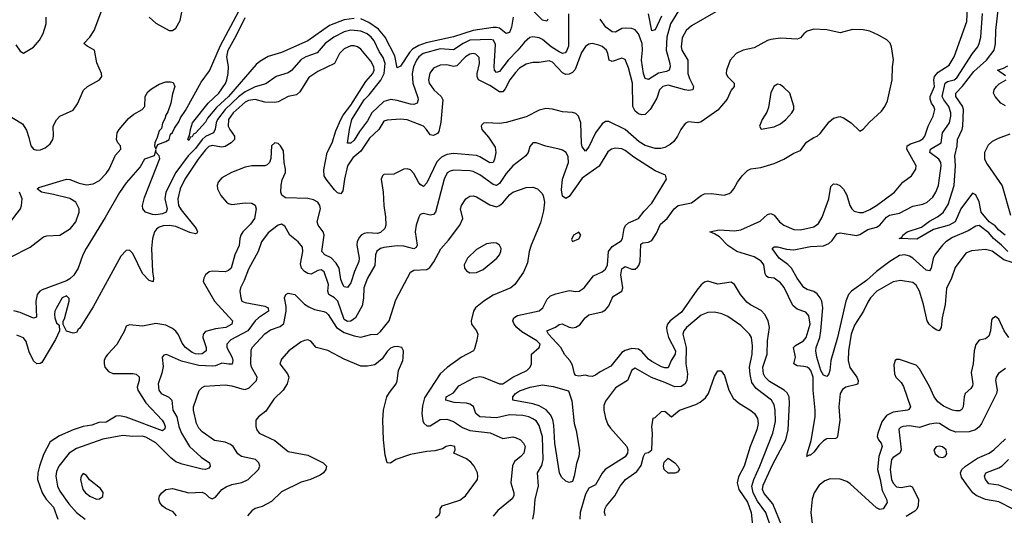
# Model space of a CAD drawing. Header units: inches. Extents: x 1694797 to 1849917, y 907313 to 1017959.
# Tile 617 of 656: x 1811326 to 1817283, y 942153 to 945155. Entities that reach past the tile are written whole.
import ezdxf

# ---------------------------------------------------------------- set-up
doc = ezdxf.new("R2010")
doc.units = ezdxf.units.IN
doc.header["$MEASUREMENT"] = 0
doc.layers.add('B8914', color=7, linetype='Continuous')

msp = doc.modelspace()

# ---------------------------------------------------------------- linework, layer by layer
at = {"layer": 'B8914', "color": 5}
for points, elevation in [([(1811270, 943716.8), (1811390, 943777.4), (1811470, 943838.9), (1811490, 943846), (1811570, 943850.8), (1811632.7, 943890), (1811665.2, 943930), (1811686, 943990), (1811686.7, 944010), (1811666.4, 944050), (1811630, 944071.4), (1811530, 944097), (1811457.6, 944110), (1811431.8, 944130), (1811441.4, 944138.6), (1811610, 944189), (1811630, 944187.6), (1811685.5, 944165.5), (1811730, 944155.5), (1811770, 944160.2), (1811810, 944181.5), (1811850, 944223.7), (1811868.2, 944250), (1811905.5, 944334.5), (1811939.2, 944370), (1811935.4, 944390), (1811920.5, 944410), (1811912.6, 944430), (1811915.8, 944470), (1811927.6, 944490), (1811984.4, 944555.6), (1812017.7, 944582.3), (1812066.6, 944610), (1812083.7, 944630), (1812084.9, 944690), (1812101.7, 944718.3), (1812123.2, 944736.8), (1812170, 944765.2), (1812210, 944777.8), (1812238.6, 944778.6), (1812255.1, 944775.1), (1812264.4, 944750), (1812250, 944706), (1812241, 944650), (1812223, 944597), (1812210, 944577), (1812204.6, 944555.4), (1812190, 944528.7), (1812184.1, 944495.9), (1812170, 944481.2), (1812159, 944441), (1812144, 944410), (1812141, 944390), (1812150, 944372), (1812161.5, 944398.5), (1812210, 944416.3), (1812230, 944428.9), (1812238.9, 944461.1), (1812250, 944470.8), (1812262, 944498), (1812290, 944535.5), (1812299.3, 944560.7), (1812330, 944605.2), (1812424.1, 944775.9), (1812474.9, 944845.1), (1812540.4, 944999.6), (1812762.5, 945417.5)], 660), ([(1811230, 944592), (1811343.9, 944523.9), (1811366.8, 944486.8), (1811382.2, 944442.2), (1811392.9, 944390), (1811410, 944370.3), (1811430, 944364.7), (1811453.2, 944366.8), (1811480.9, 944379.1), (1811510, 944402.6), (1811527.2, 944430), (1811530.9, 944450), (1811528.2, 944510), (1811550, 944548), (1811570, 944570.3), (1811650, 944606.7), (1811675.3, 944644.7), (1811712.8, 944727.2), (1811736, 944750), (1811809.2, 944790), (1811822.7, 944810), (1811822, 944830), (1811793.5, 944893.5), (1811778.6, 944970), (1811733.7, 944993.7), (1811713.5, 945010), (1811750.9, 945049.1), (1811776.9, 945090), (1811830, 945228)], 680), ([(1812110.1, 945170.1), (1812150, 945133.8), (1812230, 945090.4), (1812250, 945090.5), (1812270, 945102.8), (1812296.4, 945150), (1812316.8, 945250)], 680), ([(1817330, 943684.8), (1817280.5, 943700.5), (1817210, 943752.3), (1817170, 943763.7), (1817085.5, 943754.5), (1817050, 943741.4), (1816985.2, 943654.8), (1816964, 943590), (1816933.4, 943526.6), (1816925.1, 943430), (1816907.2, 943350), (1816901.3, 943290), (1816890, 943269.6), (1816870, 943276.2), (1816850, 943289.7), (1816828.3, 943310), (1816815.8, 943330), (1816794.3, 943430), (1816770, 943511), (1816750, 943546.8), (1816730, 943562.5), (1816655.4, 943575.4), (1816610, 943567.3), (1816512.2, 943510), (1816474.5, 943470), (1816456.7, 943443.3), (1816432.1, 943390), (1816376.1, 943303.9), (1816357, 943250), (1816339.9, 943150), (1816337.7, 943090), (1816348.2, 943048.2), (1816390.1, 942990), (1816398.9, 942970), (1816397.2, 942950), (1816390, 942944.9), (1816323.9, 942930), (1816304.5, 942915.5), (1816290.1, 942890), (1816281.1, 942810), (1816287.6, 942730), (1816274.7, 942630), (1816270, 942622), (1816261.1, 942618.9), (1816210, 942615.7), (1816190, 942604.9), (1816162.3, 942577.7), (1816130, 942534.8), (1816110, 942516.8), (1816102, 942518), (1816088.7, 942508.7), (1816091.8, 942531.8), (1816114.6, 942605.5), (1816139.1, 942750), (1816139.7, 942790), (1816127.5, 942910), (1816126.6, 942990), (1816112.8, 943030), (1816101.8, 943041.8), (1816089.9, 943049.9), (1816070, 943054.8), (1816030, 943059), (1816009.9, 943069.9), (1816019.1, 943110), (1816008.5, 943170), (1816019.1, 943180.9), (1816069.2, 943210), (1816083.5, 943230), (1816107.6, 943310), (1816100.4, 943360.4), (1816083.1, 943383.1), (1816030, 943402.5), (1816003.9, 943423.9), (1815952.2, 943532.2), (1815930, 943562), (1815890, 943588.6), (1815853.8, 943593.8), (1815842.7, 943602.7), (1815836.3, 943616.3), (1815828.8, 943670), (1815813.1, 943693.1), (1815770, 943719.2), (1815665.2, 943750), (1815610, 943786.8), (1815559.3, 943839.3), (1815530, 943858.5), (1815500.9, 943870), (1815557.4, 943882.6), (1815650, 943876.3), (1815690, 943882.8), (1815805.7, 943934.3), (1815850, 943975.1), (1815870, 943980.9), (1815890, 943971.9), (1815923.8, 943930), (1815949.1, 943910), (1816010, 943885), (1816050, 943882.6), (1816130, 943899.3), (1816159, 943921), (1816181.1, 943958.9), (1816221.1, 944070), (1816234.5, 944145.5), (1816250, 944160.3), (1816270, 944158.5), (1816288, 944150), (1816310, 944128.9), (1816330, 944092), (1816348.9, 944030), (1816359.8, 944010), (1816375.6, 943995.6), (1816406.4, 943986.4), (1816430, 943987.4), (1816470, 944005), (1816510, 944029.6), (1816618.4, 944110), (1816669.1, 944170.9), (1816721.4, 944210), (1816747.1, 944250), (1816749, 944270), (1816694.2, 944370), (1816695.2, 944390), (1816716, 944404), (1816770, 944420.9), (1816790, 944433.5), (1816802, 944450), (1816823.2, 944510), (1816853.3, 944570), (1816862.9, 944610), (1816857.5, 944630), (1816842.3, 944650), (1816834.1, 944674.1), (1816834.9, 944690), (1816860.1, 944750), (1816856.8, 944790), (1816859.9, 944810), (1816883.4, 944836.6), (1816950, 944879.8), (1816980.2, 944930), (1817056.7, 945143.3), (1817061.7, 945270)], 680), ([(1817288.3, 943850), (1817250, 943879.4), (1817227, 943907), (1817192.2, 943930), (1817142.3, 943990), (1817130.7, 944050.7), (1817110, 944094), (1817090, 944104), (1817019.3, 944010), (1816986.3, 943930), (1816949.8, 943909.8), (1816855.3, 943884.7), (1816754.6, 943825.4), (1816646, 943830), (1816663.6, 943836.4), (1816669.6, 943850), (1816695.8, 943870), (1816781.2, 943898.8), (1816830, 943934.6), (1816879, 943961), (1816912.8, 943987.2), (1816944.2, 944035.8), (1816979.3, 944150), (1816988.7, 944270), (1816984.6, 944330), (1816997.6, 944390), (1816999.6, 944430), (1817029.1, 944490), (1817032.2, 944510), (1817036.1, 944610), (1817030, 944630.5), (1816989.5, 944690), (1816988.9, 944710), (1817030, 944752), (1817097.9, 944842.1), (1817175.3, 944910), (1817222.4, 944970), (1817230.8, 945009.2), (1817231.6, 945090), (1817248.4, 945230)], 640), ([(1814646.9, 945190), (1814645.8, 944994.3), (1814635.1, 944964.9), (1814625.7, 944954.3), (1814610, 944949.9), (1814590, 944960.4), (1814542, 944990), (1814490, 945035.4), (1814470, 945044.4), (1814430, 945050.7), (1814413.2, 945046.8), (1814380.2, 945019.8), (1814340.4, 944970), (1814282.5, 944910), (1814230, 944842), (1814210, 944836), (1814199.3, 944850), (1814195.9, 944870), (1814205, 945005), (1814191.8, 945030), (1814175.5, 945035.5), (1814050, 945030.2), (1814008.3, 945011.7), (1813950, 944971.7), (1813870, 944978.1), (1813767.5, 944950), (1813741.3, 944930), (1813726.7, 944910), (1813709.3, 944870), (1813701.2, 944830), (1813704.9, 944770), (1813735.4, 944684.6), (1813737.5, 944670), (1813730.9, 944649.1), (1813710, 944641.8), (1813690, 944643.6), (1813610, 944665.4), (1813571.1, 944671.1), (1813530, 944659), (1813456.6, 944590), (1813430, 944542.3), (1813381.3, 944478.7), (1813350, 944425.3), (1813330, 944407.1), (1813310, 944406.6), (1813322.2, 944490), (1813336.4, 944550), (1813410, 944669.1), (1813440.6, 944699.4), (1813511.3, 944788.7), (1813530.4, 944830), (1813536.7, 944890), (1813525.6, 944925.6), (1813501.7, 944961.7), (1813470, 945026), (1813452.3, 945050), (1813427.5, 945070), (1813390, 945084.6), (1813330, 945091), (1813290, 945080.7), (1813227.8, 945050), (1813173.5, 945010), (1813125.5, 944954.5), (1813056.5, 944930), (1813030, 944913.5), (1812970, 944847.6), (1812950, 944832.6), (1812878.4, 944810), (1812814.5, 944765.5), (1812750, 944748.3), (1812690, 944717.4), (1812650, 944686.7), (1812569.6, 944610.4), (1812523.9, 944550), (1812514.1, 944530), (1812508.4, 944491.6), (1812499.8, 944470), (1812450, 944447.6), (1812430, 944429.5), (1812390, 944375.6), (1812344.8, 944330), (1812270, 944229.2), (1812210.5, 944110), (1812205.1, 944070), (1812219.1, 944010), (1812212.8, 943990), (1812190, 943978.8), (1812150, 943972), (1812130, 943974.4), (1812088.3, 943988.3), (1812070.6, 944010), (1812069.2, 944030), (1812081.2, 944078.8), (1812174.3, 944314.3), (1812171, 944331), (1812152.7, 944350), (1812150, 944366), (1812139.1, 944330), (1812081.5, 944310), (1812055.3, 944264.7), (1811970, 944166.9), (1811930, 944108.4), (1811844, 943956), (1811728.2, 943770), (1811707.4, 943730), (1811680.6, 943650), (1811653.3, 943606.7), (1811630, 943584.4), (1811610, 943572.4), (1811461.9, 943518.1), (1811448.5, 943510), (1811432.1, 943490), (1811424.5, 943450), (1811427.1, 943352.9), (1811410, 943347.1), (1811330, 943381), (1811290, 943391.4)], 660), ([(1811303, 945003), (1811330, 944963.8), (1811350, 944952.4), (1811410, 944988.9), (1811445.6, 945030), (1811469.2, 945070.8), (1811487.2, 945130), (1811485.8, 945170)], 720), ([(1815538, 945202), (1815390, 945118.6), (1815358.4, 945090), (1815335, 945045), (1815328.5, 944990), (1815331.3, 944970), (1815367.6, 944910), (1815368.7, 944830), (1815378.4, 944798.4), (1815402.7, 944750), (1815398.9, 944730), (1815373.8, 944726.2), (1815350.8, 944729.2), (1815250, 944757.7), (1815218.2, 944750), (1815196.8, 944730), (1815181.3, 944678.7), (1815141.4, 944610), (1815110, 944581.7), (1815090, 944578.7), (1815070, 944584.5), (1815050, 944601.6), (1815035.8, 944630), (1815033.1, 944770), (1815010, 944863.5), (1814990, 944914), (1814970, 944921.6), (1814910, 944902.3), (1814891.6, 944910), (1814884.6, 944950), (1814875.7, 944970), (1814850, 944992.5), (1814830, 945001.3), (1814790, 945009.8), (1814770, 945006.6), (1814750, 944993.5), (1814724.6, 944955.4), (1814686.5, 944853.5), (1814670, 944834.4), (1814650, 944824.2), (1814630, 944823.9), (1814610, 944832.9), (1814550, 944897), (1814530, 944906.3), (1814470, 944896.3), (1814430, 944895.3), (1814390, 944886.1), (1814350, 944860.7), (1814325, 944834.9), (1814292.2, 944790), (1814264.2, 944735.8), (1814250, 944718), (1814230, 944718.8), (1814170, 944756.6), (1814102.1, 944790), (1814093.8, 944810), (1814094, 944830), (1814107.2, 944890), (1814105.5, 944925.5), (1814086.2, 944946.2), (1814070, 944950.5), (1814050, 944946.4), (1814022.5, 944930), (1813970, 944876.1), (1813950, 944871.7), (1813910, 944882.2), (1813870, 944880.2), (1813830, 944861.2), (1813808.2, 944831.8), (1813800.1, 944790), (1813804.5, 944770), (1813830.8, 944730), (1813876.4, 944690), (1813887.1, 944670), (1813874.2, 944534.2), (1813862, 944478), (1813854.6, 944465.4), (1813830, 944453.2), (1813810, 944457.1), (1813788.2, 944490), (1813769.3, 944509.3), (1813670, 944548.4), (1813630, 944551.6), (1813550, 944546.4), (1813530, 944539.4), (1813499.1, 944490), (1813441.7, 944438.3), (1813390, 944358.2), (1813342.5, 944317.5), (1813310.1, 944270), (1813291.4, 944190), (1813282.1, 944117.9), (1813270, 944099.4), (1813250, 944106), (1813230, 944123.7), (1813180.2, 944190), (1813167.5, 944210), (1813166, 944246), (1813185.5, 944350), (1813216.8, 944410), (1813238.9, 944481.1), (1813268.7, 944551.3), (1813283.2, 944576.8), (1813330, 944636.3), (1813420.4, 944779.6), (1813462.2, 944830), (1813469.9, 944850), (1813468.1, 944870), (1813450, 944904.6), (1813390, 944977.1), (1813370, 944990.6), (1813350, 944996.8), (1813330, 944996.8), (1813290, 944978.5), (1813261.5, 944950), (1813230, 944888.9), (1813130, 944841.2), (1813075.5, 944804.5), (1813021.6, 944718.4), (1813000.4, 944699.6), (1812950, 944689.2), (1812890, 944657.4), (1812870, 944653.6), (1812810, 944655.9), (1812750, 944670.7), (1812710, 944664.6), (1812690, 944654.8), (1812617.2, 944590), (1812589, 944550), (1812587.4, 944510), (1812596.8, 944490), (1812626.5, 944450), (1812625.3, 944430), (1812604.8, 944410), (1812570, 944386.9), (1812550, 944382.2), (1812490, 944392.8), (1812470, 944386), (1812450, 944367.2), (1812406, 944310), (1812326.3, 944190), (1812296.6, 944130), (1812282.3, 944070), (1812288, 944030), (1812302.9, 944002.9), (1812393.7, 943890), (1812401.5, 943870), (1812397.2, 943862.8), (1812390, 943857.7), (1812354.7, 943865.3), (1812270, 943901.8), (1812230, 943909.1), (1812193.7, 943906.3), (1812170, 943897.4), (1812153.6, 943886.4), (1812141.6, 943870), (1812130.1, 943829.9), (1812124.2, 943770), (1812130.6, 943630.6), (1812136.6, 943590), (1812133, 943567), (1812110, 943575.6), (1812070, 943618.1), (1812010, 943739.6), (1811990, 943758.6), (1811970, 943757.4), (1811938.1, 943721.9), (1811770, 943415.9), (1811690, 943285.6), (1811680.8, 943279.2), (1811670, 943261.2), (1811650, 943255.3), (1811610, 943268), (1811588.7, 943308.7), (1811589.2, 943329.2), (1811596.9, 943343.1), (1811626.6, 943450), (1811626.1, 943466.1), (1811610, 943482), (1811583.5, 943470), (1811548.6, 943410), (1811539.8, 943390), (1811537.4, 943370), (1811538.9, 943350), (1811550, 943318), (1811564.9, 943304.9), (1811567.8, 943270), (1811543, 943217), (1811460.5, 943079.5), (1811450, 943071.6), (1811430, 943071.4), (1811409.5, 943089.5), (1811383, 943143), (1811365.7, 943205.7), (1811350, 943228.5), (1811310, 943244.1)], 680), ([(1813350, 945162.4), (1813290, 945154.8), (1813200.8, 945119.2), (1813070, 945027), (1812910, 944955.5), (1812830, 944932.7), (1812778.6, 944901.4), (1812757.3, 944882.7), (1812590, 944690.6), (1812516.6, 944623.4), (1812462.5, 944557.5), (1812450, 944534.6), (1812390, 944468.4), (1812378.7, 944461.3), (1812370, 944445.1), (1812356, 944444), (1812358.4, 944438.4), (1812350, 944424), (1812344, 944430), (1812356.6, 944463.4), (1812359.5, 944490), (1812371.6, 944530), (1812466.6, 944650), (1812530.9, 944709.1), (1812571, 944769), (1812580.2, 944790), (1812587.8, 944830), (1812589.2, 944870.8), (1812580.1, 944930), (1812587.3, 944970), (1812638.6, 945061.4), (1812690, 945167.3)], 640), ([(1814312.1, 945170), (1814301.2, 945110), (1814290, 945077.3), (1814270, 945071.7), (1814230, 945103.2), (1814210, 945108.5), (1814190, 945107.7), (1814070, 945088.6), (1813950, 945051.5), (1813784.7, 945015.3), (1813740.7, 944999.3), (1813703.7, 944976.3), (1813684.6, 944955.4), (1813630, 944873.3), (1813610, 944862.7), (1813595.9, 944935.9), (1813536.7, 945050), (1813497.7, 945097.7), (1813438.2, 945138.2), (1813390, 945159.5)], 640), ([(1814520.9, 945159.1), (1814514.8, 945145.2), (1814490, 945151.6), (1814430, 945210.6)], 640), ([(1815312.1, 945207.9), (1815262.9, 945130), (1815241.1, 945050), (1815237.6, 944970), (1815259.1, 944890), (1815261.1, 944870), (1815254.7, 944850), (1815239.1, 944840.9), (1815190, 944831.9), (1815130, 944792.4), (1815110, 944799.7), (1815099.4, 944830), (1815089, 944910), (1815094.8, 944970), (1815091.5, 945010), (1815070, 945068.8), (1815050, 945092.8), (1815030, 945101.6), (1814990, 945104.6), (1814970, 945100.7), (1814930, 945079.2), (1814910, 945081.6), (1814872.8, 945110), (1814837.5, 945157.5)], 660), ([(1815210, 945175.6), (1815170, 945092.8), (1815150, 945088.2), (1815131.4, 945190)], 640), ([(1817303.6, 943750), (1817265.4, 943790), (1817218.3, 943830), (1817190, 943864.8), (1817130, 943908.2), (1817110, 943905.3), (1817063.7, 943876.3), (1816970, 943835.3), (1816930.2, 943810), (1816909.4, 943790), (1816863, 943730), (1816852.2, 943707.8), (1816840.7, 943650), (1816830, 943632.8), (1816810, 943637.4), (1816730, 943709.9), (1816710, 943722.4), (1816682, 943730), (1816650, 943726.3), (1816590, 943691.2), (1816510, 943629.4), (1816450, 943575.9), (1816357.9, 943510), (1816341, 943490), (1816324.6, 943450), (1816274.3, 943230), (1816234, 943090), (1816227.4, 943030), (1816220.9, 943010), (1816210, 942994.2), (1816190, 943002.6), (1816172.2, 943030), (1816148.9, 943110), (1816142.2, 943150), (1816144.3, 943170), (1816166.4, 943230), (1816174, 943270), (1816186.2, 943410), (1816179.1, 943450), (1816169.9, 943470), (1816150, 943495), (1816130, 943508.4), (1816090, 943520.3), (1816070, 943533.5), (1816030, 943589.8), (1815995.7, 943650), (1815972.7, 943672.7), (1815920.2, 943710), (1815878.4, 943770), (1815890, 943778.7), (1815910, 943778.2), (1815964.8, 943764.8), (1816010, 943760.8), (1816110, 943780.4), (1816190, 943785), (1816221, 943799), (1816241.6, 943818.4), (1816270, 943857), (1816290, 943864.2), (1816388.6, 943848.6), (1816410, 943853.9), (1816456.7, 943883.3), (1816510, 943898.3), (1816530, 943909.5), (1816570, 943959.3), (1816588.3, 943970), (1816650, 943983.5), (1816730, 944026), (1816790, 944037.8), (1816815.6, 944050), (1816850, 944080.7), (1816869.8, 944110), (1816884.1, 944150), (1816901.8, 944270), (1816899.1, 944290), (1816886, 944310), (1816832.1, 944350), (1816836.1, 944370), (1816901.6, 944410), (1816909.9, 944470), (1816950.5, 944530), (1816959.9, 944570), (1816959.9, 944590), (1816947.1, 944630), (1816917.3, 944670), (1816907.9, 944690), (1816924.7, 944770), (1816939.6, 944780.4), (1816979.4, 944790), (1816996.7, 944803.3), (1817090, 944949.4), (1817122.6, 944990), (1817131.9, 945010), (1817140.1, 945050), (1817151.6, 945191.6)], 660), ([(1815937.4, 942090), (1815883.2, 942223.2), (1815830, 942284.2), (1815819.9, 942310), (1815824.7, 942335.3), (1815881, 942459), (1815962, 942610), (1815976, 942670), (1815983, 942830), (1815980.7, 942870), (1815970, 942893.8), (1815951.6, 942911.6), (1815863.4, 942963.4), (1815836.1, 942990), (1815825.5, 943010), (1815821.2, 943050), (1815848.7, 943130), (1815851, 943210), (1815862.1, 943290), (1815854.9, 943330), (1815833.6, 943370), (1815812.5, 943392.5), (1815747.3, 943427.3), (1815724.8, 943444.8), (1815687.7, 943490), (1815650, 943551.2), (1815630, 943564.8), (1815550, 943553.7), (1815490, 943571.6), (1815470, 943565.5), (1815450, 943549.8), (1815423.2, 943516.8), (1815330, 943383.2), (1815261.2, 943330), (1815245.1, 943310), (1815240.1, 943290), (1815241.5, 943270), (1815251.5, 943230), (1815293.1, 943150), (1815291.6, 943128.4), (1815267.2, 943090), (1815250, 943047), (1815230, 943045.3), (1815210, 943052.3), (1815150, 943085), (1815130, 943098.9), (1815090, 943144.4), (1815070, 943158.5), (1815030, 943163.8), (1814990, 943151.8), (1814970, 943138.3), (1814903.3, 943056.7), (1814838.3, 943021.7), (1814810, 943001.3), (1814790, 942994.7), (1814770, 942995.1), (1814750, 943002.4), (1814710, 942995.1), (1814690, 943000.5), (1814683.5, 943010), (1814670, 943062.7), (1814654.3, 943090), (1814624.9, 943124.9), (1814600.2, 943170), (1814526.2, 943250), (1814515.8, 943270), (1814567.3, 943292.7), (1814590, 943309.1), (1814608, 943312), (1814650, 943293.2), (1814670, 943289.5), (1814690, 943291.8), (1814714.1, 943305.9), (1814747.6, 943350), (1814770, 943366.4), (1814850, 943385.9), (1814870, 943397.2), (1814890, 943421.1), (1814910, 943468.8), (1814919.3, 943480.7), (1814970, 943510.5), (1814975.4, 943530), (1814962.6, 943610), (1814970, 943646), (1814990, 943660.2), (1815030, 943643.5), (1815050, 943643.2), (1815064.9, 943655.1), (1815073, 943667), (1815079.1, 943690), (1815085.1, 943794.9), (1815096.2, 943803.8), (1815130, 943807.8), (1815150, 943818.2), (1815178.8, 943861.2), (1815203.8, 943916.2), (1815243.5, 943950), (1815284.9, 944010), (1815310, 944029.4), (1815390, 944045.8), (1815449.4, 944090.6), (1815470, 944100.2), (1815510, 944103), (1815587.5, 944092.5), (1815617.8, 944102.2), (1815630.8, 944110), (1815647, 944130), (1815668.6, 944171.4), (1815697.6, 944210), (1815730, 944240.7), (1815750, 944251.8), (1815810, 944260.6), (1815890, 944283.2), (1815950, 944309.3), (1816010, 944347.3), (1816050, 944362.3), (1816087.2, 944412.8), (1816130, 944442), (1816150, 944449.4), (1816170, 944466), (1816223.2, 944536.8), (1816250, 944558.4), (1816287.6, 944567.6), (1816310, 944561.5), (1816357.6, 944530), (1816410, 944479.3), (1816430, 944492), (1816466.7, 944533.3), (1816539.2, 944600.8), (1816560.8, 944630), (1816575.8, 944664.2), (1816604.8, 944790), (1816606.2, 944870), (1816612.4, 944912.4), (1816601.5, 944990), (1816593, 945013), (1816572.6, 945032.6), (1816521.8, 945061.8), (1816470, 945084.5), (1816430, 945094), (1816364.2, 945095.8), (1816290, 945075.3), (1816210, 945093.6), (1816130, 945098.2), (1816090, 945084.7), (1816070.2, 945069.8), (1816050, 945045.1), (1816030, 945036.3), (1815930, 945043.4), (1815870, 945035.3), (1815850, 945029.1), (1815770, 944984.2), (1815704, 944970), (1815661.3, 944950), (1815624.7, 944910), (1815601.8, 944850), (1815601.3, 944830), (1815609.1, 944810), (1815648.2, 944770), (1815648.2, 944750), (1815631.2, 944728.8), (1815605.8, 944674.2), (1815550, 944607.7), (1815450, 944535.4), (1815429.9, 944529.8), (1815370, 944537), (1815353.1, 944526.9), (1815325.3, 944490), (1815306.4, 944450), (1815283, 944417), (1815262, 944398), (1815230, 944381.7), (1815205, 944375), (1815170, 944374), (1815110, 944392.3), (1815074.8, 944414.8), (1814990, 944490.8), (1814890, 944537.8), (1814870, 944538.8), (1814850, 944524.1), (1814810.6, 944470), (1814770, 944385.1), (1814750, 944358.9), (1814730, 944384.7), (1814725.1, 944405.1), (1814721.2, 944530), (1814708, 944570), (1814690, 944586.6), (1814670, 944593.5), (1814610, 944597.2), (1814550, 944612.7), (1814510, 944616.5), (1814470, 944606.5), (1814390, 944565.8), (1814270, 944532.8), (1814230, 944526), (1814149.3, 944530.7), (1814132.8, 944527.3), (1814122.2, 944517.8), (1814118, 944510), (1814123.2, 944490), (1814162.7, 944442.7), (1814203, 944383), (1814206, 944350), (1814199.8, 944310), (1814190, 944289), (1814170, 944288.6), (1814110, 944324.8), (1814090, 944331.7), (1813950, 944343.5), (1813910, 944338), (1813877.8, 944322.2), (1813850, 944295), (1813790, 944166), (1813770, 944145.5), (1813750, 944156.2), (1813738.1, 944170), (1813710, 944222.6), (1813690, 944245.1), (1813670, 944250.8), (1813650, 944248.8), (1813590, 944219.8), (1813530, 944216.8), (1813521.5, 944210), (1813512.3, 944190), (1813525.1, 944110), (1813529.5, 944030.5), (1813540, 943960), (1813540.9, 943910), (1813535.6, 943890), (1813510, 943865.4), (1813490, 943859.1), (1813430, 943863.1), (1813410, 943859.3), (1813392.3, 943850), (1813382.2, 943837.8), (1813368.9, 943811.1), (1813366.2, 943790), (1813379.9, 943710), (1813378.2, 943690), (1813351.7, 943630), (1813330, 943561.7), (1813310, 943532.3), (1813290, 943536.8), (1813282, 943550), (1813270, 943581.6), (1813258.2, 943650), (1813241.1, 943681.1), (1813211.5, 943711.5), (1813171.6, 943731.6), (1813154.5, 943750), (1813168.6, 943850), (1813162, 943870), (1813132.2, 943910), (1813125.7, 943930), (1813145.5, 944010), (1813142.3, 944030), (1813130, 944049.8), (1813104.8, 944064.8), (1813070, 944072.6), (1812935, 944075), (1812912.8, 944092.8), (1812906.5, 944110), (1812907.2, 944152.8), (1812914.5, 944185.5), (1812933.8, 944230), (1812934.2, 944250), (1812926.6, 944290), (1812921.5, 944361.5), (1812904.5, 944390), (1812890, 944404.5), (1812870, 944409.6), (1812850.4, 944390), (1812845.7, 944314.3), (1812837.4, 944290), (1812823.4, 944276.6), (1812809.4, 944270.6), (1812730, 944269.2), (1812690, 944262.1), (1812608.7, 944230), (1812550, 944198), (1812526.3, 944170), (1812520.9, 944150), (1812522.3, 944130), (1812543.6, 944090), (1812576.5, 944050), (1812590, 944040.7), (1812610, 944035.8), (1812690, 944045.5), (1812730, 944044.6), (1812751.1, 944031.1), (1812756.2, 944010), (1812746.9, 943950), (1812722.9, 943917.1), (1812676.3, 943870), (1812664.2, 943850), (1812657.8, 943830), (1812653.7, 943786.3), (1812627.5, 943730), (1812606, 943650), (1812590, 943635.5), (1812570, 943627.9), (1812490, 943632.3), (1812472.2, 943627.8), (1812450.3, 943610), (1812440.3, 943590), (1812436.9, 943570), (1812504.8, 943450), (1812613.8, 943330), (1812609.1, 943310), (1812573.7, 943290), (1812510, 943282.2), (1812450, 943266.8), (1812437.1, 943250), (1812434.4, 943230), (1812454.6, 943170), (1812454.6, 943150), (1812430, 943131.9), (1812410, 943128.4), (1812390, 943130.4), (1812370, 943138.9), (1812330, 943168.5), (1812310, 943194.9), (1812286.7, 943246.7), (1812270, 943269.3), (1812250, 943285.4), (1812210, 943305.6), (1812150, 943315), (1812070, 943298.7), (1811990, 943306.6), (1811970, 943299.3), (1811961.3, 943270), (1811913.1, 943186.9), (1811859.3, 943130), (1811845.8, 943110), (1811838, 943090), (1811836.9, 943070), (1811842.4, 943050), (1811864, 943024), (1811890, 943012.7), (1812011.3, 943011.3), (1812030, 943007.8), (1812050, 942992.6), (1812050.1, 942970), (1812036.8, 942930), (1812040.1, 942910), (1812090, 942834.6), (1812187.5, 942730), (1812200.1, 942710), (1812205.7, 942690), (1812204.2, 942675.8), (1812190, 942664.7), (1811970, 942746.8), (1811930, 942755.4), (1811910, 942753.6), (1811850, 942716.6), (1811805.9, 942714.1), (1811762, 942698), (1811710, 942689.9), (1811649.1, 942670.9), (1811566.2, 942633.8), (1811510, 942597.3), (1811470, 942520.7), (1811445.3, 942450), (1811436.3, 942410), (1811434.6, 942370), (1811461.5, 942290), (1811486.9, 942250), (1811530, 942203.2), (1811556.6, 942130)], 720), ([(1817290, 944815.3), (1817242.7, 944850), (1817278.8, 944861.2), (1817303.9, 944876.1)], 620), ([(1817290, 944632.7), (1817261.2, 944650), (1817228.7, 944690), (1817218, 944710), (1817222, 944730), (1817235.3, 944750), (1817252.9, 944767.1), (1817295.3, 944790)], 620), ([(1817317.5, 944462.5), (1817245, 944435), (1817210, 944417.3), (1817185.5, 944394.5), (1817163.8, 944350), (1817164.2, 944310), (1817178.9, 944278.9), (1817270, 944148.9), (1817320.2, 943970)], 640), ([(1814430, 942130.4), (1814438.2, 942170), (1814445.1, 942250), (1814465.3, 942330), (1814458.7, 942410), (1814484.6, 942455.4), (1814493.4, 942490), (1814488.5, 942628.5), (1814470, 942696.8), (1814450, 942724.2), (1814430, 942738.1), (1814406.6, 942750), (1814370, 942758.5), (1814290, 942761.7), (1814210, 942744.1), (1814109.9, 942749.9), (1814085.8, 942770), (1814071.7, 942811.7), (1814050, 942826.6), (1814030, 942831.8), (1813955.3, 942835.3), (1813905.1, 942850), (1813907.3, 942870), (1813950, 942895), (1813982.3, 942937.7), (1814073.7, 942986.3), (1814110, 942993.9), (1814130, 942990.1), (1814228.7, 942948.7), (1814250, 942950.1), (1814309.9, 942990.1), (1814394.5, 943030), (1814415.6, 943050), (1814423.1, 943070), (1814422.7, 943130), (1814468.5, 943170), (1814475.9, 943190), (1814455.3, 943210), (1814364.5, 943264.5), (1814333.7, 943290), (1814317.2, 943310), (1814309, 943330), (1814314.8, 943350), (1814337.1, 943363), (1814470, 943391.4), (1814491.6, 943410), (1814517.3, 943462.7), (1814538.5, 943481.5), (1814570, 943495.3), (1814650, 943514.4), (1814690, 943507.9), (1814712, 943510), (1814741.6, 943530), (1814797.3, 943602.7), (1814850, 943628.1), (1814870, 943644.6), (1814882.6, 943670), (1814889.2, 943750), (1814910, 943780.5), (1814965.1, 943814.9), (1814973.2, 943830), (1814982.3, 943890), (1814990.8, 943909.2), (1815010, 943925.3), (1815070.9, 943950), (1815104.5, 943995.5), (1815150, 944043.1), (1815239.5, 944190), (1815232.5, 944212.5), (1815170, 944239.8), (1815042.2, 944322.2), (1814990, 944362.7), (1814970, 944372.6), (1814930, 944377.3), (1814907, 944370), (1814885.4, 944354.6), (1814833, 944267), (1814730, 944194.2), (1814650, 944084.8), (1814630, 944072.8), (1814610, 944085.1), (1814604.2, 944124.2), (1814611.1, 944190), (1814646.8, 944290), (1814644.6, 944324.6), (1814631.7, 944350), (1814610, 944364.8), (1814590, 944371), (1814508.6, 944388.6), (1814450, 944409.6), (1814430.5, 944409.5), (1814413.5, 944386.5), (1814402.4, 944350), (1814389, 944330), (1814310.6, 944269.4), (1814270, 944222.9), (1814230, 944163.2), (1814210, 944151.1), (1814190, 944156.2), (1814110, 944214.4), (1814070, 944235.2), (1814050, 944239.6), (1813950, 944242.6), (1813930, 944237.9), (1813913.3, 944226.7), (1813895.1, 944190), (1813842, 943990), (1813830, 943975.3), (1813810, 943970.7), (1813770, 943982), (1813760.4, 943979.6), (1813750, 943975.8), (1813741.8, 943958.2), (1813724.3, 943910), (1813717.9, 943870), (1813730.8, 943790), (1813725.3, 943774.7), (1813710, 943766.8), (1813650, 943783.2), (1813610, 943785.3), (1813530, 943774.6), (1813510, 943769.3), (1813487, 943753), (1813478.7, 943730), (1813474, 943666), (1813430.1, 943589.9), (1813407.7, 943530), (1813407.3, 943467.3), (1813398, 943422), (1813358.7, 943350), (1813330, 943328.9), (1813310, 943327.2), (1813290, 943339.5), (1813250.8, 943450), (1813230, 943469.9), (1813196.2, 943490), (1813190.9, 943510), (1813194.2, 943550), (1813168.4, 943628.4), (1813150, 943639.1), (1813130, 943635.2), (1813090, 943614.3), (1813070, 943617), (1813050, 943629.3), (1813032.2, 943650), (1813024.3, 943675.7), (1813039.1, 943750), (1813036.5, 943776.5), (1813011.3, 943810), (1812961.6, 943850), (1812930, 943905.2), (1812910, 943917), (1812890, 943909.5), (1812830, 943864.4), (1812790.2, 943810), (1812769.4, 943750), (1812710, 943644.7), (1812685.2, 943574.8), (1812662, 943530), (1812658.5, 943510), (1812663.2, 943470), (1812670.4, 943450), (1812690, 943441.4), (1812810, 943420.5), (1812830.2, 943410), (1812832.5, 943390), (1812770.7, 943349.3), (1812750, 943330.4), (1812705.8, 943270), (1812604.2, 943215.8), (1812579.4, 943190), (1812578.7, 943170), (1812611.9, 943108.1), (1812616.1, 943090), (1812610.8, 943069.2), (1812592.4, 943067.6), (1812550, 943074.9), (1812510, 943058.8), (1812490, 943055.7), (1812410, 943060.3), (1812305.7, 943085.7), (1812213.7, 943126.3), (1812198, 943122), (1812188.2, 943110), (1812193.5, 943053.5), (1812185.7, 943014.3), (1812163.7, 942950), (1812167.1, 942910), (1812181.8, 942890), (1812228.3, 942868.3), (1812246.7, 942850), (1812252.7, 942790), (1812276.1, 942750), (1812288.4, 942690), (1812304.6, 942650), (1812353.4, 942570), (1812425.1, 942505.1), (1812474.2, 942470), (1812479.1, 942450), (1812470, 942439.1), (1812450, 942430.9), (1812430, 942433.2), (1812310, 942462.3), (1812270, 942477.8), (1812240.3, 942500.3), (1812150, 942591.5), (1812090, 942626.7), (1812067.4, 942632.6), (1812010, 942629.9), (1811950, 942635.7), (1811830, 942613.5), (1811670, 942556.7), (1811626.5, 942530), (1811563.5, 942450), (1811550, 942418.4), (1811545.4, 942390), (1811554.2, 942330), (1811570, 942298.2), (1811623.4, 942223.4), (1811670.1, 942170.1), (1811722.3, 942130)], 740), ([(1811218.3, 943861.7), (1811330.6, 944009.4), (1811337.6, 944030), (1811340.8, 944070), (1811325.2, 944110)], 680), ([(1812275.8, 942150), (1812254.5, 942174.5), (1812210, 942194), (1812188.2, 942210), (1812174.4, 942230), (1812168.2, 942250), (1812172.4, 942270), (1812185.5, 942290), (1812210, 942309.6), (1812250, 942314.8), (1812350, 942289.8), (1812430, 942292.9), (1812450, 942283.1), (1812470, 942262.6), (1812490, 942253.3), (1812510, 942262.7), (1812550, 942308.3), (1812575.1, 942324.9), (1812610, 942338.6), (1812670, 942351.6), (1812708.6, 942370), (1812772, 942430), (1812779.5, 942450), (1812773.4, 942470), (1812752, 942490), (1812668.9, 942508.9), (1812645.5, 942525.5), (1812617.2, 942570), (1812602.6, 942582.6), (1812570, 942596.3), (1812505.8, 942605.8), (1812430, 942658.2), (1812410, 942680.2), (1812395.5, 942710), (1812377.2, 942790), (1812376.9, 942810), (1812411.6, 942908.5), (1812430, 942927.6), (1812444.8, 942935.2), (1812570, 942944), (1812610, 942938), (1812670, 942918.1), (1812690, 942915.9), (1812715.1, 942924.9), (1812759.2, 942970), (1812762.7, 942990), (1812728.3, 943050), (1812724.8, 943070), (1812726.2, 943153.8), (1812732.9, 943170), (1812810, 943252.8), (1812844.6, 943275.4), (1812903.1, 943296.9), (1812924.5, 943315.5), (1812938.7, 943390), (1812938.7, 943418.7), (1812929.2, 943470), (1812936.3, 943490), (1812950, 943498), (1812990, 943489.6), (1813050, 943432.1), (1813075.6, 943415.6), (1813110, 943399.5), (1813167.3, 943387.3), (1813180.4, 943380.4), (1813193.1, 943370), (1813243.4, 943290), (1813290, 943260.7), (1813350, 943239.2), (1813390, 943232.5), (1813450, 943247.2), (1813490, 943250.8), (1813510, 943265.5), (1813560.7, 943330), (1813601, 943459), (1813690, 943625.7), (1813710, 943637.8), (1813790, 943641.4), (1813806.7, 943653.3), (1813832.1, 943687.9), (1813873.4, 943766.6), (1813920.7, 943819.3), (1813989.1, 943910), (1814006.9, 943950), (1813993.8, 944010), (1813998.5, 944030), (1814024.6, 944070), (1814050, 944086), (1814070, 944088.6), (1814090, 944081.8), (1814170, 944032.7), (1814210, 944022.3), (1814230, 944029), (1814250, 944045.5), (1814290, 944095), (1814310, 944110.6), (1814390, 944138.8), (1814430, 944141.5), (1814459.6, 944130), (1814485.1, 944105.1), (1814493.3, 944090), (1814502.1, 944050), (1814496.2, 943996.2), (1814476.5, 943923.5), (1814419.9, 943790), (1814408.5, 943750), (1814397.5, 943682.5), (1814374, 943626), (1814322.2, 943550), (1814297.8, 943530), (1814190, 943486.5), (1814134.2, 943450), (1814084.8, 943410), (1814071.1, 943390), (1814057.7, 943330), (1814059.7, 943310), (1814089.4, 943270), (1814097, 943250), (1814092.9, 943212.9), (1814078.6, 943161.4), (1814070.9, 943149.1), (1813998.4, 943110), (1813911.8, 943048.2), (1813870.8, 943009.2), (1813776.3, 942863.7), (1813763.3, 942816.7), (1813759, 942770), (1813764.6, 942724.6), (1813771, 942711), (1813790, 942695), (1813810, 942695.8), (1813870, 942732.5), (1813910, 942735.5), (1813950, 942721.5), (1814005.1, 942685.1), (1814050, 942667.1), (1814172.3, 942652.3), (1814250, 942617.3), (1814310, 942627.8), (1814330, 942623), (1814355.6, 942610), (1814375.1, 942590), (1814383.6, 942570), (1814375.4, 942530), (1814358.9, 942510), (1814320.2, 942479.8), (1814307.9, 942452.1), (1814298, 942350), (1814316.4, 942290), (1814315.6, 942270), (1814306.4, 942253.6), (1814218.2, 942181.9), (1814190, 942147.6)], 760), ([(1815874.6, 942070), (1815839.7, 942170), (1815790, 942238.8), (1815762.9, 942290), (1815756.4, 942330), (1815767.4, 942370), (1815804.3, 942450), (1815883.5, 942650), (1815898, 942722), (1815896.7, 942790), (1815890, 942823), (1815875.4, 942850), (1815781, 942921), (1815756.4, 942956.4), (1815745.4, 943005.4), (1815742.1, 943050), (1815758.4, 943130), (1815759.2, 943179.2), (1815752.8, 943230), (1815742.2, 943250), (1815690, 943302.2), (1815610, 943356.8), (1815574.2, 943374.2), (1815530, 943383.1), (1815490, 943380.4), (1815470, 943374.3), (1815450, 943364.4), (1815361.1, 943290), (1815345, 943270), (1815337.6, 943250), (1815358.1, 943170), (1815355.8, 943070), (1815366.9, 943010), (1815362.6, 942970), (1815350, 942946.6), (1815327.7, 942932.3), (1815290, 942930.4), (1815230, 942958.1), (1815148, 942988), (1815050, 943043.5), (1815028.8, 943031.2), (1815003.6, 942970), (1814930, 942925.4), (1814870, 942844.2), (1814861.2, 942818.8), (1814861, 942790), (1814870, 942740.5), (1814883.8, 942703.8), (1814900, 942680), (1814999, 942570), (1815006.2, 942550), (1815004.1, 942530), (1814990, 942507.4), (1814869.3, 942430.7), (1814850.9, 942409.1), (1814810, 942337.3), (1814770, 942317.4), (1814750, 942282), (1814716.6, 942170), (1814715.7, 942130)], 740), ([(1817309.9, 943229.9), (1817281.7, 943270), (1817250, 943340.5), (1817230, 943356.2), (1817210, 943343.7), (1817206.4, 943333.6), (1817200.1, 943270), (1817190, 943237.3), (1817170, 943222), (1817130, 943213.8), (1817110, 943187.3), (1817101.7, 943150), (1817094.8, 943070), (1817083, 943017), (1817092.9, 942950), (1817090, 942936.2), (1817079.6, 942920.4), (1817047.1, 942890), (1817040.1, 942870), (1817035, 942810), (1817025.8, 942794.2), (1817013.5, 942786.5), (1816990, 942784.8), (1816969.9, 942789.9), (1816915, 942815), (1816880.9, 942840.9), (1816859.7, 942870), (1816830, 942933.8), (1816770, 943040.4), (1816750, 943062.3), (1816650, 943097.6), (1816630, 943097), (1816623.8, 943090), (1816615.1, 943064.9), (1816618.3, 943010), (1816627.6, 942990), (1816658.3, 942958.3), (1816673, 942933), (1816715.4, 942810), (1816706, 942794), (1816698, 942790), (1816610, 942777.8), (1816570, 942757.5), (1816541.5, 942718.5), (1816517.7, 942650), (1816514.3, 942630), (1816521.6, 942610), (1816538.8, 942590), (1816544.6, 942570), (1816523.1, 942510), (1816516.3, 942430), (1816532.5, 942370), (1816543.6, 942303.6), (1816571, 942250), (1816573.4, 942230), (1816550, 942192.1), (1816530, 942188.2), (1816510, 942199.2), (1816350, 942343.4), (1816330, 942357.2), (1816290, 942372.8), (1816230, 942373.8), (1816197.3, 942362.7), (1816163.5, 942336.5), (1816131.8, 942290), (1816119.9, 942250), (1816112.1, 942170), (1816124.6, 942070)], 720), ([(1813842.2, 942137.8), (1813863.5, 942156.5), (1813869.6, 942170), (1813869.6, 942190), (1813882.9, 942210), (1813990, 942245.1), (1814024.2, 942270), (1814096.3, 942370), (1814098.9, 942390), (1814095.4, 942410), (1814076, 942450), (1814055.5, 942475.5), (1814030, 942495.5), (1813953.2, 942530), (1813961.2, 942550), (1813959, 942570), (1813930, 942576.3), (1813906, 942570), (1813883.8, 942556.2), (1813837.3, 942542.7), (1813790, 942539.7), (1813690, 942521.6), (1813602.8, 942490), (1813570, 942469.6), (1813549.6, 942470), (1813537.2, 942517.2), (1813527.1, 942610), (1813523.5, 942730), (1813526.3, 942790), (1813548.3, 942870), (1813562.7, 942897.3), (1813603.9, 942950), (1813610, 942967.3), (1813617.2, 943030), (1813643.6, 943090), (1813646.6, 943106.6), (1813649.2, 943149.2), (1813638, 943170), (1813610, 943175.6), (1813590, 943174), (1813570, 943166), (1813550, 943145.6), (1813519.2, 943100.8), (1813474.9, 943065.1), (1813430, 943056.1), (1813390, 943056.8), (1813290, 943098.6), (1813190, 943150.9), (1813120.7, 943170), (1813088.4, 943208.5), (1813070, 943215.1), (1813050, 943212.3), (1813030, 943202.7), (1812954, 943150), (1812910, 943098.4), (1812901.1, 943070), (1812947.4, 943010), (1812953.8, 942990), (1812943.9, 942950), (1812920.8, 942910), (1812864.5, 942855.5), (1812816.2, 942783.8), (1812771.2, 942748.8), (1812755.8, 942730), (1812754, 942690), (1812760.3, 942670), (1812775.3, 942650), (1812870, 942605.5), (1812950, 942539), (1813070, 942517.6), (1813161.6, 942470), (1813182, 942450), (1813178.9, 942430), (1813164.9, 942410), (1813144.8, 942395.2), (1813085.5, 942370), (1813030, 942353.2), (1812910, 942295.6), (1812850, 942235.6), (1812793.4, 942206.6), (1812750, 942193.6), (1812730, 942179.6), (1812704.9, 942150)], 780), ([(1814870.3, 942150), (1814865, 942170), (1814866.5, 942190), (1814875.8, 942210), (1814926.8, 942270), (1814959.3, 942330), (1814992.2, 942370), (1815060.9, 942419), (1815085.8, 942454.2), (1815100.5, 942510), (1815110, 942529), (1815130, 942533.2), (1815150.3, 942549.7), (1815154.8, 942650), (1815151.1, 942688.9), (1815158, 942742), (1815170, 942746), (1815210, 942782), (1815230, 942783.7), (1815270, 942749.2), (1815317.3, 942790), (1815416, 942824), (1815442.7, 942837.3), (1815475.4, 942864.6), (1815493.4, 942890), (1815530, 942994), (1815550, 943028.7), (1815570, 943029), (1815590, 942999), (1815617.2, 942910), (1815642.9, 942862.9), (1815674.4, 942834.4), (1815750, 942787.7), (1815770.8, 942770), (1815790, 942739.5), (1815794.1, 942710), (1815786, 942670), (1815745.8, 942570), (1815708.4, 942450), (1815674.3, 942385.7), (1815666.7, 942350), (1815676.2, 942310), (1815730, 942232.9), (1815752.5, 942170), (1815773.1, 941950)], 760), ([(1817290, 943041.6), (1817248.1, 943011.9), (1817234, 942990), (1817230.3, 942969.7), (1817240.2, 942910), (1817236.1, 942890), (1817145.5, 942710), (1817130, 942688.3), (1817108.7, 942671.3), (1817070, 942657.8), (1816990, 942656.8), (1816950.6, 942670.6), (1816892, 942710), (1816870, 942711.8), (1816830, 942705), (1816770, 942685.4), (1816710, 942693.9), (1816670, 942690.5), (1816655.1, 942684.9), (1816645, 942675), (1816658.6, 942550), (1816650.1, 942529.9), (1816610, 942503.1), (1816600.1, 942490), (1816593.5, 942430), (1816601.3, 942370), (1816610, 942347.4), (1816630, 942325.7), (1816658.9, 942321.1), (1816710.7, 942330.7), (1816725.2, 942325.2), (1816763.2, 942250), (1816762, 942210), (1816753.5, 942190), (1816742.2, 942177.8), (1816690, 942146.2)], 740), ([(1817337.4, 942190), (1817250, 942234.6), (1817168.7, 942248.7), (1817112.3, 942272.3), (1817092.2, 942290), (1817056.8, 942336.8), (1817024.8, 942384.8), (1817017.7, 942410), (1817025.4, 942430), (1817048.7, 942450), (1817121.5, 942498.5), (1817192.4, 942530), (1817219.3, 942550), (1817290, 942615.2)], 740), ([(1817330, 942303.4), (1817250, 942334.9), (1817190, 942343.9), (1817169.9, 942370), (1817163.2, 942390), (1817170.9, 942410), (1817250, 942441.2), (1817270, 942453.1), (1817309.1, 942490.9)], 720)]:
    msp.add_lwpolyline(points, dxfattribs=dict(at, elevation=elevation))
for points, elevation in [([(1815910, 944764.5), (1815890, 944752.3), (1815870, 944713.2), (1815856.9, 944623.1), (1815845.8, 944594.1), (1815818, 944550), (1815802.8, 944510), (1815811.3, 944491.3), (1815890, 944505.7), (1815930, 944523.7), (1815961.6, 944550), (1815998.4, 944590), (1816009.6, 944610.4), (1816009.5, 944630.5), (1815985.6, 944710), (1815950, 944745.1), (1815930, 944759.5)], 740), ([(1814710, 943868.7), (1814676, 943850), (1814664, 943824), (1814670, 943812), (1814710, 943828), (1814721.2, 943850)], 760), ([(1814190, 943804.2), (1814150, 943798.3), (1814090, 943762.3), (1814034.9, 943710), (1814015.8, 943670), (1814018, 943650), (1814030, 943634), (1814050, 943620.7), (1814090, 943623), (1814130, 943642), (1814213.3, 943710), (1814229.6, 943730), (1814238, 943750), (1814239.6, 943770), (1814229.6, 943789.6), (1814210, 943800.7)], 780), ([(1814650, 942351.3), (1814630, 942360.5), (1814603.7, 942383.7), (1814592.2, 942410), (1814563.5, 942590), (1814558, 942698), (1814551.7, 942731.7), (1814539.8, 942759.8), (1814511.3, 942791.3), (1814470, 942815.5), (1814430, 942828.2), (1814309.3, 942850), (1814309.8, 942870), (1814326, 942890), (1814350, 942906.5), (1814414, 942930), (1814490, 942942.7), (1814554, 942934), (1814647.5, 942907.5), (1814666.6, 942846.6), (1814680.4, 942710), (1814693.2, 942666.8), (1814713.3, 942546.7), (1814709.1, 942510), (1814694.1, 942465.9), (1814681.3, 942390), (1814670, 942357.6)], 720), ([(1816890, 942571.1), (1816870, 942566.8), (1816856, 942550), (1816865.6, 942525.6), (1816886.2, 942506.2), (1816910, 942502.9), (1816925.6, 942510), (1816934.7, 942525.3), (1816930.7, 942550), (1816910, 942566.8)], 760), ([(1815250, 942407.9), (1815225, 942430), (1815220.8, 942450), (1815225.4, 942474.6), (1815250, 942499.1), (1815290, 942470.5), (1815308.2, 942450), (1815317.1, 942430), (1815305.1, 942414.9), (1815290, 942408.7)], 760), ([(1811710, 942406.6), (1811698.4, 942390), (1811694.4, 942370), (1811709.2, 942310), (1811724.7, 942290), (1811750, 942268.5), (1811790, 942251.4), (1811810, 942253.1), (1811830, 942266.7), (1811831.1, 942291.1), (1811815.2, 942315.2), (1811748.4, 942368.4), (1811730, 942394.5)], 760)]:
    msp.add_lwpolyline(points, close=True, dxfattribs=dict(at, elevation=elevation))

doc.saveas('drawing.dxf')
